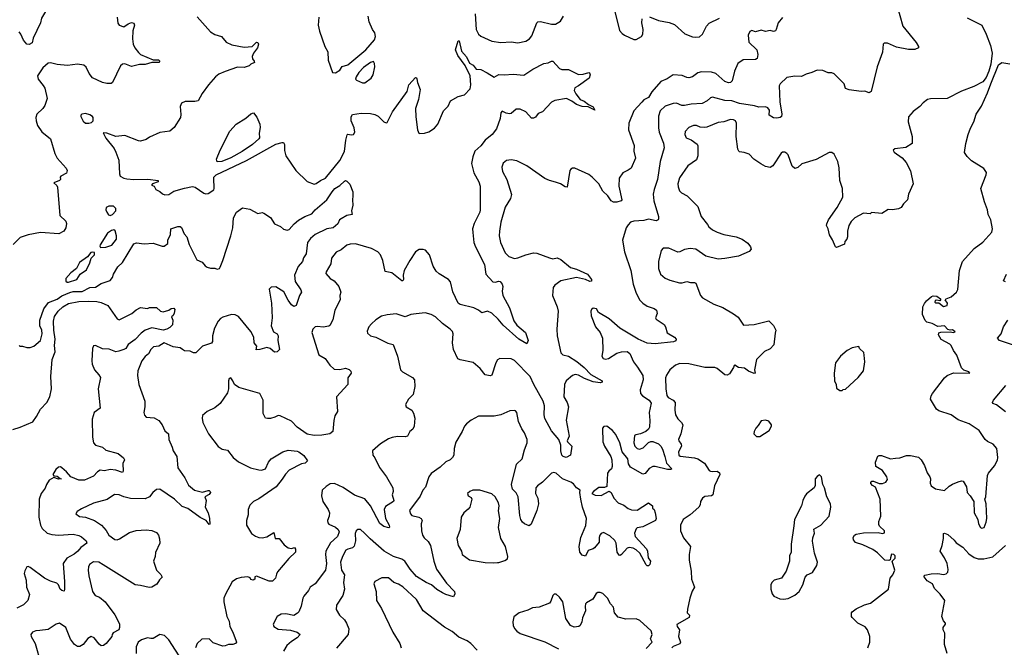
# Model space of a CAD drawing. Extents: x 2133489 to 2292442, y 756223 to 916462.
# Tile 359 of 463: x 2237341 to 2246086, y 844460 to 850033. Entities that reach past the tile are written whole.
import ezdxf

# ---------------------------------------------------------------- set-up
doc = ezdxf.new("R2010")
doc.units = 0

msp = doc.modelspace()

# ---------------------------------------------------------------- linework, layer by layer
at = {"layer": '0CON20XD'}
for points in [[(2237325, 850406.7), (2237359.4, 850315), (2237412, 850272), (2237476.2, 850236.2), (2237531.4, 850161.4), (2237565, 850140), (2237570.8, 850105), (2237534.1, 850045.9), (2237525.4, 850005.4), (2237461.2, 849868.8), (2237451.2, 849828.8), (2237425, 849813.3), (2237405, 849816.2), (2237375, 849852), (2237351.2, 849905), (2237335.3, 849925.3)], [(2242585.4, 850275.4), (2242668.3, 849938.3), (2242690.5, 849910.5), (2242712.5, 849895), (2242795, 849857.5), (2242815, 849857.5), (2242863.3, 849885), (2242874, 849905), (2242877.5, 849945), (2242866.1, 850006.1), (2242868.3, 850041.7)], [(2245131.1, 850165), (2245185.8, 849975), (2245301.4, 849831.4), (2245323.8, 849795), (2245323.3, 849785), (2245290.3, 849769.7), (2245235, 849769.2), (2245128.3, 849788.3), (2245047.5, 849825), (2245017.5, 849825), (2245010, 849815), (2245004.2, 849745), (2244955.8, 849615), (2244903.3, 849395), (2244885, 849383.8), (2244847.5, 849397.5), (2244814.6, 849395.4), (2244708, 849412), (2244673.8, 849423.8), (2244662.7, 849465), (2244575, 849552.5), (2244555, 849560.8), (2244521.7, 849561.7), (2244473, 849583), (2244425, 849586), (2244375.7, 849564.3), (2244325, 849550.8), (2244285, 849528.1), (2244225, 849530.8), (2244155, 849520), (2244095, 849463.3), (2244087.5, 849445), (2244092.5, 849305), (2244110, 849195), (2244106, 849175), (2244096.2, 849165), (2244065, 849158.1), (2244035, 849161.4), (2243996.7, 849185), (2243998.9, 849228.9), (2243985, 849250), (2243965, 849260.6), (2243905, 849255.7), (2243868.3, 849268.3), (2243735, 849289.8), (2243665, 849311.6), (2243605, 849316.8), (2243495, 849346.7), (2243475, 849340.8), (2243447.4, 849312.6), (2243400.9, 849289.1), (2243305, 849283.1), (2243245, 849270.6), (2243221.7, 849271.7), (2243175, 849292), (2243145, 849290), (2243073.6, 849266.4), (2243027.8, 849225), (2243013.6, 849176.4), (2243014.5, 849074.5), (2243020, 849035), (2243058, 848938), (2243064.3, 848894.3), (2243030, 848775), (2243006.8, 848615), (2242975.7, 848525), (2242968, 848485), (2242972.2, 848425), (2243015.8, 848285), (2243015.8, 848265), (2243010, 848255), (2242995, 848248), (2242925, 848261.9), (2242885, 848251.1), (2242794.2, 848245.8), (2242765.3, 848234.7), (2242745, 848213.1), (2242727.3, 848185), (2242695.6, 848075), (2242713.4, 847973.4), (2242768.6, 847805), (2242790, 847685), (2242812.9, 847615), (2242846.8, 847546.8), (2242875, 847516), (2242915, 847490.8), (2242975, 847470), (2242996.2, 847455), (2243003.3, 847425), (2242987.5, 847385), (2242993.3, 847375), (2243065, 847326.2), (2243077.5, 847305), (2243092.1, 847252.1), (2243155, 847213.8), (2243170, 847195), (2243167, 847183), (2243147, 847173), (2242985, 847155.5), (2242915, 847160), (2242835, 847195.7), (2242670, 847295), (2242575, 847377.5), (2242482, 847432), (2242465, 847466), (2242435, 847471.2), (2242419.3, 847460.7), (2242414, 847445), (2242417.5, 847405), (2242456.2, 847305), (2242496.7, 847255), (2242517.5, 847205), (2242518.6, 847095), (2242512, 847045), (2242524.4, 847024.4), (2242545, 847017.5), (2242571.2, 847025), (2242645, 847071.8), (2242685, 847084.5), (2242735, 847086.7), (2242759.5, 847069.5), (2242792.7, 846995), (2242829.2, 846949.2), (2242874.4, 846875), (2242878.5, 846835), (2242852.2, 846745), (2242855.6, 846715), (2242873.5, 846693.5), (2242931.9, 846655), (2242948.3, 846628.3), (2242932.2, 846545), (2242937.1, 846475), (2242933.9, 846416.1), (2242924.3, 846395.7), (2242902.1, 846377.9), (2242854.6, 846355.4), (2242812.2, 846347.8), (2242800.4, 846339.6), (2242793.9, 846275), (2242803.8, 846245), (2242825, 846225.5), (2242845, 846219.5), (2242878.1, 846231.9), (2242925, 846278), (2242945, 846288), (2242965, 846287.5), (2243015, 846266.9), (2243035.4, 846245.4), (2243049.1, 846219.1), (2243071.9, 846155), (2243084.2, 846095), (2243132.5, 846045), (2243125, 846040), (2243095, 846038.8), (2242985, 846065.7), (2242965, 846065.6), (2242932.2, 846047.8), (2242895, 846003.3), (2242875, 845998.8), (2242765, 846060), (2242748.3, 846088.3), (2242743.3, 846135), (2242690.5, 846195), (2242669.5, 846275), (2242635, 846349.2), (2242605.5, 846385), (2242555, 846422.5), (2242528.1, 846421.9), (2242515.7, 846405), (2242519.2, 846285), (2242533.8, 846245), (2242592, 846155), (2242600, 846125), (2242603.3, 846065), (2242596.7, 846045), (2242573.3, 846025), (2242562, 846005), (2242555, 845886.7), (2242535, 845880), (2242485, 845880), (2242437.5, 845845), (2242422.5, 845825), (2242451.7, 845811.7), (2242505, 845809.2), (2242575, 845846.2), (2242593.4, 845833.4), (2242618.6, 845785), (2242655, 845744), (2242705, 845722.5), (2242743.8, 845693.8), (2242775, 845680.8), (2242825, 845678.8), (2242925, 845742.5), (2242960, 845715), (2242960, 845695), (2242975, 845682.5), (2242986.2, 845655), (2242994, 845605), (2242988.8, 845585), (2242875, 845530.8), (2242825, 845522), (2242815, 845513.3), (2242801.9, 845475), (2242808, 845445), (2242907.1, 845335), (2242917.1, 845315), (2242920.5, 845280.5), (2242923.6, 845253.6), (2242942.5, 845225), (2242936.7, 845195), (2242925, 845183.3), (2242915, 845183.3), (2242905, 845192.5), (2242847.4, 845297.4), (2242816.1, 845326.1), (2242789.8, 845339.8), (2242755, 845345.6), (2242735, 845340), (2242685, 845283.8), (2242675, 845276.2), (2242665, 845278.8), (2242647.1, 845305), (2242638, 845385), (2242627.3, 845407.3), (2242581.4, 845451.4), (2242525, 845478.6), (2242505, 845472), (2242493, 845457), (2242486, 845435), (2242488, 845395), (2242445, 845343.8), (2242435, 845334), (2242389.1, 845320.9), (2242365, 845270), (2242335, 845278.6), (2242315.6, 845305.6), (2242308.9, 845355), (2242325.7, 845435), (2242369.4, 845540.6), (2242374.5, 845605), (2242340.6, 845705), (2242324.6, 845775), (2242316.2, 845833.8), (2242320, 845855), (2242286.2, 845875), (2242260.5, 845910.5), (2242237, 845927), (2242160.8, 845955), (2242105, 846007.9), (2242085, 846012.9), (2242065, 846007.9), (2241985, 845926.5), (2241939.2, 845895), (2241925.6, 845875), (2241921.4, 845825), (2241942.9, 845785), (2241950, 845735), (2241933.3, 845675), (2241883.8, 845555), (2241865, 845540), (2241825, 845555.8), (2241805, 845570.8), (2241791.4, 845595), (2241781.8, 845631.8), (2241767.9, 845795), (2241750.7, 845830.7), (2241718.9, 845865), (2241710, 845905), (2241754.4, 846085), (2241804.3, 846135), (2241824.5, 846215), (2241847.8, 846275), (2241846.7, 846305), (2241822.9, 846365), (2241801.3, 846401.3), (2241770, 846465), (2241755.9, 846545.9), (2241745, 846560), (2241733.6, 846563.6), (2241695, 846560), (2241614.4, 846525.6), (2241555, 846511.4), (2241415, 846512), (2241351.9, 846478.1), (2241308.8, 846445), (2241292, 846425), (2241270, 846375), (2241215, 846282.5), (2241199.4, 846225), (2241195.7, 846165), (2241186, 846145), (2241165, 846126), (2241125, 846107.1), (2241075, 846060.8), (2240995, 846003.8), (2240974.3, 845975), (2240945, 845882.5), (2240922, 845855), (2240898.3, 845801.7), (2240802, 845675), (2240811.2, 845645), (2240825, 845630), (2240885, 845616.7), (2240907.5, 845605), (2240916, 845585), (2240906.4, 845556.4), (2240909.2, 845495), (2240919.2, 845455), (2240931.7, 845431.7), (2240968.3, 845398.3), (2240988.2, 845365), (2241020, 845225), (2241042.2, 845155), (2241130.6, 845030.6), (2241201.2, 844955), (2241206.2, 844935), (2241195, 844908.8), (2241125, 844927.5), (2241095, 844942.9), (2241045, 844971.9), (2240998.6, 845015), (2240951.4, 845035), (2240865, 845088.5), (2240807.5, 845155), (2240761.9, 845225), (2240733.3, 845243.3), (2240660, 845265), (2240579.2, 845315), (2240453.8, 845423.8), (2240404.2, 845475), (2240366.8, 845506.8), (2240345, 845507.1), (2240330, 845495), (2240318.9, 845471.1), (2240322, 845405), (2240312, 845358), (2240296, 845344), (2240255, 845332.7), (2240238.5, 845321.5), (2240206.8, 845265), (2240188.9, 845215), (2240199.6, 845145), (2240225.4, 845105), (2240216.2, 845035), (2240224.4, 844975), (2240209.8, 844920.2), (2240155.8, 844835), (2240152.9, 844795), (2240182, 844745), (2240224.5, 844704.5), (2240242.5, 844675), (2240262.9, 844625), (2240257.5, 844575), (2240155, 844452.5)], [(2238207.1, 850055), (2238212.4, 850002.4), (2238225, 849984), (2238265, 849968.8), (2238305, 849998), (2238335, 850010), (2238355, 850003.3), (2238361.4, 849985), (2238344.4, 849935), (2238344, 849865), (2238348, 849815), (2238364.2, 849785), (2238395, 849741.2), (2238413.8, 849725), (2238525, 849676.7), (2238575, 849677.8), (2238584.4, 849665), (2238577.9, 849652.1), (2238515, 849653.1), (2238455, 849636.2), (2238405, 849636.7), (2238335, 849618), (2238275, 849640.8), (2238255, 849640), (2238237.1, 849622.9), (2238163.9, 849476.1), (2238153.3, 849466.7), (2238115, 849465.7), (2238076.7, 849475), (2237987, 849517), (2237957.1, 849555), (2237931.7, 849611.7), (2237910, 849630), (2237855, 849638.5), (2237765, 849626.7), (2237675, 849636.5), (2237615, 849650.8), (2237595, 849648), (2237546.2, 849605), (2237498, 849535), (2237504.4, 849504.4), (2237550.3, 849450.3), (2237564, 849425), (2237584.3, 849335), (2237565, 849271.2), (2237545, 849244), (2237492.5, 849195), (2237484.4, 849165.6), (2237487.8, 849135), (2237500, 849095), (2237536.3, 849036.3), (2237615.7, 848975), (2237652.5, 848845), (2237672.5, 848805), (2237753.8, 848715), (2237763.3, 848695), (2237755, 848670), (2237706.7, 848645), (2237700, 848635), (2237703.3, 848615), (2237695, 848606.7), (2237643.3, 848585), (2237670.5, 848560.5), (2237675.8, 848545.8), (2237695.8, 848295.8), (2237751.2, 848245), (2237756.7, 848225), (2237751.2, 848185), (2237732.5, 848155), (2237689.3, 848130.7), (2237525, 848144), (2237415.9, 848124.1), (2237345, 848098.8), (2237282.6, 848037.4)], [(2238917.9, 850057.9), (2239035.7, 849925.7), (2239075, 849902), (2239133.6, 849883.6), (2239173.3, 849835), (2239225, 849809.2), (2239335, 849788.8), (2239405, 849796.2), (2239445, 849832.9), (2239455, 849832), (2239460.5, 849815), (2239453.6, 849785), (2239417.3, 849735), (2239405.6, 849705.6), (2239407, 849687), (2239423.3, 849665), (2239425, 849652.5), (2239395, 849640), (2239380, 849625), (2239335, 849610), (2239275, 849611.8), (2239165, 849574.7), (2239110.7, 849549.3), (2239078.5, 849525), (2239017.3, 849455), (2238961.2, 849378.8), (2238925, 849313.8), (2238895, 849306.2), (2238851.7, 849308.3), (2238811.7, 849308.3), (2238777, 849293), (2238766.4, 849263.6), (2238772.7, 849192.7), (2238769.4, 849165), (2238713.7, 849076.3), (2238675, 849044.4), (2238585, 849032.9), (2238495, 848991.4), (2238465, 848970.6), (2238415, 848955.8), (2238395, 848957.1), (2238275, 849004.3), (2238195, 848996), (2238115, 849026.2), (2238082.5, 849027.5), (2238105, 848980), (2238178.8, 848888.8), (2238195.8, 848855.8), (2238220, 848785), (2238225.8, 848665), (2238233.1, 848643.1), (2238265, 848625.3), (2238290.9, 848620.9), (2238355.8, 848614.2), (2238478.6, 848618.6), (2238570, 848605), (2238570, 848595), (2238520, 848575), (2238510, 848565), (2238536.4, 848556.4), (2238550, 848525), (2238585, 848509.2), (2238608.3, 848488.3), (2238629.6, 848479.6), (2238665, 848480.7), (2238710.6, 848509.4), (2238805, 848538.8), (2238875, 848551.4), (2238900, 848545), (2238975, 848492), (2238995, 848486.2), (2239015, 848488.8), (2239065, 848522.5), (2239069.2, 848535), (2239063.8, 848625), (2239066, 848635), (2239087.1, 848655), (2239355, 848781.7), (2239615, 848927.1), (2239673.3, 848943.3), (2239685, 848942.5), (2239693.3, 848925), (2239693, 848873), (2239705.7, 848825.7), (2239793.6, 848693.6), (2239895, 848597.5), (2239955.9, 848574.1), (2239975, 848578), (2240013.5, 848606.5), (2240055.8, 848625), (2240185, 848783.8), (2240225, 848863.3), (2240237.7, 848962.3), (2240250.3, 849009.7), (2240255, 849016.7), (2240285, 849010), (2240305, 849013.3), (2240316.1, 849033.9), (2240311.7, 849071.7), (2240284.1, 849134.1), (2240285, 849170), (2240297.7, 849192.3), (2240375, 849202), (2240455, 849201.2), (2240495, 849191.2), (2240525, 849176), (2240575, 849126.7), (2240595, 849116.7), (2240605, 849120), (2240651.2, 849215), (2240783.3, 849395), (2240797.5, 849455), (2240855, 849520), (2240865, 849517.5), (2240869.2, 849509.2), (2240874, 849475), (2240896.2, 849415), (2240882, 849325), (2240857.1, 849245), (2240858.6, 849171.4)], [(2239997.5, 850055), (2239992.5, 849985), (2240003, 849933), (2240050.8, 849795), (2240078.8, 849748.8), (2240081.2, 849675), (2240120, 849565), (2240145, 849561.9), (2240183.3, 849585), (2240205, 849616.9), (2240255, 849632.1), (2240414.7, 849765), (2240491.9, 849855), (2240501.4, 849885), (2240495.6, 849915.6), (2240475.5, 849945.5), (2240445, 850013.3), (2240435.7, 850065)], [(2241387.1, 850085), (2241395.5, 849945.5), (2241414.5, 849904.5), (2241435, 849886), (2241535, 849844), (2241615, 849830), (2241705, 849836), (2241765, 849829.2), (2241835, 849842.5), (2241868.8, 849865), (2241889.7, 849890.3), (2241933.8, 850005), (2241942.5, 850015), (2241965, 850017.5), (2242064.2, 849994.2), (2242100, 849995), (2242145, 850020), (2242170, 850065)], [(2242935, 850060), (2243015, 850027.1), (2243107.9, 850007.9), (2243155, 849990), (2243249.1, 849909.1), (2243315, 849881.1), (2243345, 849876.9), (2243377.9, 849882.1), (2243404.2, 849905), (2243441.4, 849975), (2243465, 850002.5), (2243555, 850045.6)], [(2245755, 850048.8), (2245885, 849986.2), (2245926, 849905), (2245963.3, 849805), (2245978.8, 849735), (2245965, 849640), (2245947.1, 849575), (2245925, 849518.8), (2245895, 849482.5), (2245815, 849440), (2245705, 849398.8), (2245576.8, 849333.2), (2245430.5, 849330.5), (2245405, 849323.8), (2245365.9, 849294.1), (2245335, 849262.5), (2245275, 849217.5), (2245235, 849170), (2245232.5, 849125), (2245265.9, 848995.9), (2245266.7, 848935), (2245211.7, 848898.3), (2245113.9, 848886.1), (2245097.5, 848875), (2245107, 848857), (2245177.3, 848807.3), (2245215, 848766.7), (2245252.3, 848692.3), (2245275.8, 848575), (2245236, 848485), (2245225.8, 848434.2), (2245191.2, 848398.8), (2245170, 848365), (2245145, 848354), (2245093.9, 848343.9), (2245055, 848346.7), (2244997.7, 848312.3), (2244905, 848320), (2244895, 848310), (2244835, 848316.2), (2244757.5, 848275), (2244725, 848242.5), (2244703.6, 848206.4), (2244693.3, 848155), (2244693.3, 848105), (2244686.7, 848085), (2244670, 848065), (2244665, 848040), (2244595, 848010), (2244585, 848017.5), (2244559.5, 848079.5), (2244532.3, 848122.3), (2244522.5, 848175), (2244507.5, 848205), (2244508.3, 848221.7), (2244523.9, 848256.1), (2244600, 848365), (2244653, 848457), (2244648.8, 848535), (2244624.2, 848604.2), (2244618.8, 848718.8), (2244608, 848775), (2244575, 848840), (2244555, 848853.3), (2244530, 848855), (2244415, 848791.2), (2244287.3, 848752.7), (2244250.5, 848719.5), (2244225, 848713.3), (2244202.3, 848732.3), (2244165, 848832.5), (2244155, 848846.7), (2244135, 848857.5), (2244115, 848857.5), (2244105, 848847.5), (2244031.2, 848735), (2244005, 848720), (2243965, 848729.2), (2243922.6, 848752.6), (2243861.2, 848795), (2243819.1, 848839.1), (2243775, 848854.3), (2243735, 848860), (2243726.4, 848866.4), (2243720, 848885), (2243704.2, 848995), (2243708.6, 849115), (2243697.5, 849135), (2243680, 849145), (2243655, 849146.4), (2243595, 849126.9), (2243545, 849121.4), (2243445, 849078.6), (2243425, 849075.7), (2243385, 849080), (2243352.5, 849095), (2243325, 849094.5), (2243285, 849076.7), (2243250.8, 849039.2), (2243247.5, 849015), (2243259.2, 848985), (2243305, 848966.9), (2243359.1, 848929.1), (2243364.2, 848914.2), (2243362.5, 848825), (2243350.6, 848789.4), (2243274.6, 848735.4), (2243201.2, 848628.8), (2243187.1, 848575), (2243188.3, 848548.3), (2243201.2, 848515), (2243220, 848495), (2243267.9, 848467.9), (2243365, 848376), (2243393.8, 848285), (2243448.6, 848215)], [(2244116.1, 850053.9), (2244076.7, 850005), (2244060, 849945)], [(2244060, 849945), (2244052.5, 849935), (2244035, 849928.8), (2244005, 849936.7), (2243965, 849930), (2243925, 849940), (2243875, 849926.7), (2243843.6, 849936.4), (2243825, 849930), (2243810, 849895), (2243816.2, 849835), (2243888.6, 849765), (2243896.8, 849723.2), (2243892, 849688), (2243875, 849679.2), (2243765, 849676.9), (2243718.6, 849645), (2243689.4, 849575), (2243668.1, 849491.9), (2243655, 849476.2), (2243635, 849474.2), (2243605, 849484), (2243525, 849554.5), (2243485, 849567.7), (2243395, 849570.5), (2243365, 849560.6), (2243315, 849526), (2243285, 849518), (2243265, 849520), (2243225, 849537.5), (2243145, 849544.5), (2243091.5, 849508.5), (2243034, 849485), (2242956.2, 849393.8), (2242925, 849341.9), (2242885, 849323.1), (2242865, 849302), (2242794, 849225), (2242750, 849115), (2242747.1, 849055), (2242798.6, 848915), (2242794.4, 848865), (2242808.8, 848805), (2242772, 848715), (2242745, 848695.8), (2242696.2, 848675), (2242665.8, 848625), (2242663.1, 848555), (2242688, 848435), (2242683.9, 848426.1), (2242645, 848412), (2242615, 848414.2), (2242595, 848423.8), (2242565, 848468.8), (2242521.2, 848511.2), (2242483.8, 848575), (2242424.4, 848634.4), (2242395, 848658), (2242270, 848715), (2242250, 848715), (2242235, 848707.5), (2242226.7, 848695), (2242202.5, 848547.5), (2242185, 848550), (2242142.5, 848575), (2242100.7, 848589.3), (2242045, 848604.2), (2242004.5, 848624.5), (2241845, 848735.8), (2241755, 848781.4), (2241705, 848788.1), (2241665, 848782.5), (2241635, 848760), (2241622.5, 848725), (2241627.5, 848685), (2241668.6, 848615), (2241707.7, 848482.3), (2241701.2, 848445), (2241651.7, 848368.3), (2241614.4, 848235), (2241602.5, 848155), (2241600, 848115), (2241611.4, 848055), (2241652.9, 847962.9), (2241685, 847930.6), (2241735, 847913.1), (2241765, 847917.5), (2241835, 847945.6), (2241905, 847962.9), (2241935, 847959.4), (2242045, 847919.4), (2242075, 847910), (2242115, 847918), (2242147.5, 847905), (2242233.9, 847833.9), (2242285, 847818.8), (2242383.2, 847773.2), (2242420, 847725), (2242418.8, 847711.2), (2242405, 847709.4), (2242367.2, 847727.2), (2242285, 847743.1), (2242146.2, 847713.8), (2242093.6, 847676.4), (2242077.5, 847655), (2242072.9, 847585), (2242114.3, 847485), (2242124.4, 847445), (2242112.5, 847285), (2242114.4, 847225), (2242145.8, 847075), (2242165, 847058.6), (2242215, 847045.6), (2242289.5, 846999.5), (2242355, 846944.6), (2242413.1, 846883.1), (2242513.3, 846825), (2242515, 846814), (2242495, 846809.4), (2242435, 846818.2), (2242357.7, 846847.7), (2242305, 846876.9), (2242275, 846883.6), (2242250, 846875), (2242194.2, 846825), (2242180, 846795), (2242174.4, 846685), (2242203, 846633), (2242215.7, 846595), (2242193, 846477), (2242220.9, 846335), (2242204.4, 846294.4), (2242206.9, 846285), (2242244.4, 846245), (2242233.8, 846165), (2242195, 846146), (2242167.5, 846155), (2242156.2, 846165), (2242146, 846205), (2242148.1, 846255), (2242129.5, 846305), (2242063.7, 846383.7), (2242005, 846492.5), (2241998.6, 846525), (2242003.3, 846603.3), (2241991.5, 846645), (2241907.2, 846795), (2241875, 846865.6), (2241735, 847007.5), (2241705, 847020.8), (2241605, 847026.2), (2241585.8, 847014.2), (2241568.6, 846985), (2241534.3, 846875.7), (2241518.8, 846871.2), (2241475, 846879.2), (2241429.2, 846935), (2241368.7, 846988.7), (2241253.2, 847013.2), (2241232.6, 847022.6), (2241194.3, 847105), (2241184.3, 847165), (2241190, 847245), (2241183.8, 847265), (2241165, 847286), (2241096.6, 847336.6), (2241033.8, 847395), (2240995, 847415.8), (2240941.2, 847428.8), (2240862.7, 847422.7), (2240815, 847415.7), (2240765, 847395.8), (2240685, 847420), (2240605, 847413.8), (2240555, 847401.2), (2240502.7, 847367.3), (2240465, 847333.3), (2240441.2, 847305), (2240427, 847267), (2240429.3, 847249.3), (2240455, 847226.7), (2240503.9, 847213.9), (2240610.5, 847160.5), (2240657.7, 847147.7), (2240695.7, 847045.7), (2240723, 846923), (2240740, 846905), (2240830, 846855), (2240845.8, 846835), (2240851.2, 846775), (2240836.2, 846705), (2240795, 846663.3), (2240766.2, 846615), (2240772, 846595), (2240823.3, 846565), (2240838.8, 846538.8), (2240849.2, 846495), (2240845.5, 846424.5), (2240831.4, 846398.6), (2240806.7, 846375), (2240785, 846336.2), (2240765, 846330), (2240695, 846332.5), (2240648.1, 846321.9), (2240615, 846312), (2240543.9, 846266.1), (2240473.3, 846205), (2240476.2, 846165), (2240495, 846142.5), (2240537.3, 846057.3), (2240598.8, 845975), (2240656, 845875), (2240658, 845845), (2240650, 845815), (2240663.8, 845765), (2240661.2, 845755), (2240588.8, 845711.2), (2240577.3, 845685), (2240589.5, 845605), (2240620.8, 845545), (2240624.1, 845525.9), (2240619.7, 845520.3), (2240575, 845532), (2240540.8, 845560.8), (2240456.1, 845716.1), (2240405, 845777.5), (2240315, 845812.1), (2240215, 845878.6), (2240135.5, 845915.5), (2240099.1, 845910.9), (2240061.3, 845888.7), (2240028, 845855), (2240020, 845805), (2240033.8, 845755), (2240081.2, 845685), (2240091.2, 845655), (2240090, 845625), (2240074, 845585), (2240076.1, 845566.1), (2240085, 845553.8), (2240146.8, 845526.8), (2240168, 845505), (2240177.1, 845485), (2240162, 845445), (2240101.9, 845388.1), (2240059.5, 845315), (2240055.5, 845285), (2240065.5, 845205), (2240057.8, 845145), (2239965, 845024), (2239921.2, 844995), (2239905.6, 844964.4), (2239864.5, 844915.5), (2239854.4, 844895), (2239841.9, 844825), (2239820, 844775), (2239808.3, 844761.7), (2239775, 844743.8), (2239705, 844757.5), (2239662.5, 844755), (2239626.7, 844735), (2239592.5, 844665), (2239597.5, 844645), (2239635, 844620), (2239745, 844612), (2239804.1, 844594.1), (2239832.5, 844575), (2239805, 844544.2), (2239755, 844512.5), (2239713.1, 844476.9), (2239684.2, 844425)], [(2240858.6, 849171.4), (2240873.1, 849055), (2240885, 849026.2), (2240895, 849021.4), (2240935, 849024.5), (2240975, 849037.5), (2241025, 849069.6), (2241054.6, 849105), (2241105.9, 849224.1), (2241145.3, 849264.7), (2241167, 849313), (2241235, 849352.9), (2241292.7, 849367.3), (2241341.2, 849418.8), (2241348.6, 849455), (2241342.1, 849535), (2241296.8, 849626.8), (2241233.3, 849715), (2241212, 849765), (2241235, 849845.8), (2241245, 849846.2), (2241263.9, 849755), (2241308.5, 849705), (2241335, 849646.1), (2241368.3, 849628.3), (2241395, 849594.5), (2241435, 849590), (2241491.7, 849561.7), (2241555, 849524.3), (2241595, 849545.7), (2241645, 849542.5), (2241725, 849550), (2241819.3, 849540.7), (2241897.5, 849595), (2241995, 849643.8), (2242035, 849651.2), (2242065, 849666.2), (2242076.7, 849665), (2242135, 849600), (2242155, 849592.5), (2242215, 849591.2), (2242305, 849545.8), (2242345, 849548.9), (2242395, 849565.6), (2242402.5, 849562.5), (2242408.9, 849545), (2242400, 849515), (2242303.3, 849445), (2242271.4, 849428.6), (2242265.8, 849405), (2242280, 849375), (2242320, 849325), (2242355, 849311.2), (2242391.2, 849281.2), (2242435, 849258.8), (2242448.8, 849231.2), (2242389.2, 849259.2), (2242335, 849263.1), (2242285, 849281.2), (2242245, 849310.8), (2242197, 849333), (2242093, 849317), (2242065, 849300), (2241985.4, 849214.6), (2241945, 849200.8), (2241920.9, 849169.1), (2241905, 849159.2), (2241885, 849160), (2241836.4, 849216.4), (2241785, 849238.1), (2241751.3, 849238.7), (2241705, 849200), (2241691.7, 849198.3), (2241662.7, 849202.7), (2241625, 849222.5), (2241613.3, 849205), (2241607.5, 849155), (2241576.6, 849063.4), (2241536.9, 849013.1), (2241475, 848964.2), (2241435, 848911.9), (2241383.3, 848865), (2241364.5, 848815), (2241353.9, 848755), (2241373.3, 848675), (2241418.5, 848595), (2241429.6, 848555), (2241429.5, 848345), (2241426.7, 848325), (2241376.7, 848225), (2241363.5, 848175), (2241364.6, 848144.6), (2241375.6, 848055), (2241389.5, 848015), (2241469.8, 847859.8), (2241481.9, 847775), (2241544.3, 847704.3), (2241565, 847702.9), (2241595, 847711.4), (2241607.1, 847707.1), (2241625.8, 847685), (2241631.4, 847665), (2241626.4, 847623.6), (2241632.9, 847585), (2241691.8, 847475), (2241728.9, 847358.9), (2241755, 847322), (2241834.3, 847254.3), (2241857.1, 847185), (2241843.6, 847156.4), (2241775, 847195.4), (2241635, 847322.2), (2241591.4, 847375), (2241535, 847428), (2241495, 847444), (2241445, 847428.8), (2241415, 847453.8), (2241375, 847473.8), (2241254.3, 847504.3), (2241233.8, 847515), (2241187.9, 847617.9), (2241166.6, 847706.6), (2241150, 847725), (2241065, 847776.4), (2241040.6, 847800.6), (2241014.5, 847845), (2240980, 847945), (2240945, 847985.7), (2240925, 847993.1), (2240887.9, 847992.1), (2240857.6, 847972.4), (2240805.6, 847894.4), (2240756, 847805), (2240745.8, 847765), (2240748.1, 847725), (2240744.2, 847715.8), (2240735.6, 847714.4), (2240645, 847785.8), (2240587.7, 847797.7), (2240565.8, 847895), (2240544.5, 847944.5), (2240522.4, 847972.4), (2240465, 848000.6), (2240322, 848042), (2240275, 848040.9), (2240245, 848032.2), (2240195, 847990), (2240151.7, 847968.3), (2240108.9, 847915), (2240103.3, 847865), (2240063.3, 847795), (2240060.7, 847780.7), (2240099.2, 847735), (2240133.6, 847713.6), (2240174.4, 847664.4), (2240192, 847615), (2240184.4, 847585.6), (2240185.7, 847545), (2240140, 847455), (2240122.9, 847367.1), (2240095, 847319.2), (2240085, 847311.4), (2240035, 847303.1), (2239985, 847310), (2239965, 847305.8), (2239944, 847285), (2239934.2, 847255), (2239998.7, 847058.7), (2240054, 847025), (2240094.4, 846965), (2240135, 846928.6), (2240185, 846925.8), (2240235, 846939.2), (2240267.3, 846927.3), (2240281.4, 846911.4), (2240285.7, 846895), (2240255, 846853.3), (2240255.7, 846794.3), (2240153.8, 846685), (2240163.1, 846555), (2240141.1, 846515), (2240130, 846475), (2240122.5, 846375), (2240095, 846356.7), (2240025.3, 846344.7), (2239955, 846340), (2239895, 846351.4), (2239805, 846413.8), (2239755, 846467.5), (2239655, 846515.7), (2239635, 846519.2), (2239607.7, 846502.3), (2239568.3, 846491.7), (2239540.5, 846490.5), (2239525, 846496.2), (2239502.9, 846535), (2239502.7, 846655), (2239475, 846714.2), (2239287.3, 846767.3), (2239250, 846795), (2239235, 846827.5), (2239215, 846852.5), (2239201.7, 846848.3), (2239193.8, 846825), (2239196.2, 846755), (2239185, 846718.8), (2239120, 846625), (2239073.2, 846586.8), (2239005.9, 846554.1), (2238965, 846517.5), (2238960.8, 846495), (2238967.5, 846455), (2239017.5, 846355), (2239103, 846243), (2239138.3, 846218.3), (2239185, 846211.2), (2239235.8, 846145.8), (2239285, 846106), (2239390, 846055), (2239465, 846035.8), (2239487.3, 846032.7), (2239525, 846046), (2239550, 846105), (2239575, 846134), (2239677.5, 846195), (2239725, 846210), (2239805, 846202.5), (2239820, 846195), (2239863, 846163), (2239897.5, 846115), (2239875, 846096.7), (2239845, 846090), (2239735, 846034), (2239701.7, 845998.3), (2239672.5, 845952.5), (2239618.6, 845885), (2239465, 845777.5), (2239416, 845755), (2239385, 845721.2), (2239368.9, 845685), (2239368.8, 845635), (2239354.5, 845585), (2239354.4, 845545), (2239400.2, 845470.2), (2239435, 845446.9), (2239465, 845435.7), (2239495, 845432), (2239535, 845441.2), (2239598.3, 845478.3), (2239610, 845425), (2239646.2, 845426.2), (2239690.7, 845370.7), (2239725, 845343.3), (2239755, 845337.5), (2239780, 845345), (2239791.7, 845331.7), (2239790, 845305), (2239730.7, 845249.3), (2239630.9, 845129.1), (2239620.3, 845109.7), (2239614, 845075), (2239585, 845048), (2239555, 845046), (2239445, 845092.5), (2239430, 845085), (2239430, 845065), (2239415, 845057.5), (2239395, 845063.3), (2239386.4, 845076.4), (2239366.1, 845086.1), (2239308.6, 845078.6), (2239265, 845068.5), (2239227.2, 845042.8), (2239167.6, 844932.4), (2239153.8, 844895), (2239154, 844865), (2239180.8, 844735), (2239200.7, 844690.7), (2239208.1, 844645), (2239234.5, 844594.5), (2239264, 844515), (2239265.7, 844504.3), (2239257.3, 844492.7), (2239235, 844484.2), (2239195, 844486.2), (2239165, 844473.1), (2239145, 844471.4), (2239058.8, 844498.8), (2239022.5, 844535), (2238957, 844533), (2238916.4, 844493.6), (2238901.1, 844455)], [(2240405, 849474), (2240463.8, 849515), (2240480.8, 849545), (2240494.3, 849615), (2240492, 849645), (2240481.7, 849661.7), (2240455, 849654.4), (2240395, 849610), (2240351.5, 849565), (2240330, 849525), (2240323.8, 849505), (2240332.5, 849495), (2240385, 849474.2), (2240405, 849474)], [(2244874.3, 844455), (2244890, 844505), (2244892.5, 844555), (2244870.6, 844615), (2244851.1, 844641.1), (2244783.8, 844675), (2244733.3, 844725), (2244727.5, 844735), (2244727.5, 844765), (2244733.6, 844776.4), (2244769.3, 844800.7), (2244845, 844837.5), (2244898.3, 844851.7), (2245056.2, 844975), (2245070.8, 845075), (2245095.5, 845104.5), (2245114.4, 845145), (2245090, 845225), (2245115, 845252.2), (2245115, 845271.1), (2245105, 845285.2), (2245085, 845288.2), (2245074.7, 845255.3), (2245071.9, 845238.1), (2245059.8, 845230.2), (2245025, 845233.6), (2244959.1, 845299.1), (2244919, 845329), (2244830.2, 845370.2), (2244765, 845390.6), (2244745.7, 845415), (2244742.2, 845435), (2244754.4, 845455), (2244768.8, 845465), (2244835, 845477.5), (2244965, 845480.9), (2245005, 845470.8), (2245022.5, 845477.5), (2245022.2, 845495), (2244976, 845535), (2244971.2, 845551.2), (2244972.5, 845577.5), (2244988, 845625), (2244982, 845775), (2244942.5, 845882.5), (2244915, 845897.5), (2244900, 845915), (2244900, 845925), (2244910, 845935), (2244925, 845936.7), (2244973.6, 845913.6), (2245005, 845914), (2245033.9, 845926.1), (2245049.3, 845950.7), (2245041.2, 845975), (2245005, 846031.2), (2244946.1, 846066.1), (2244942.5, 846105), (2244963.3, 846156.7), (2244975, 846164), (2244995, 846162.5), (2245075, 846133.1), (2245118.6, 846138.6), (2245157.6, 846142.4), (2245216.4, 846163.6), (2245253.6, 846163.6), (2245325, 846147.5), (2245346.1, 846126.1), (2245376.7, 846075), (2245400.5, 846010.5), (2245423.6, 845973.6), (2245430, 845955), (2245427, 845917), (2245437.5, 845895), (2245475, 845866.7), (2245555, 845852), (2245595, 845891.2), (2245625, 845910), (2245675, 845930), (2245705, 845937.5), (2245720, 845935), (2245748.8, 845885), (2245756.7, 845835), (2245783.3, 845805), (2245813.8, 845755), (2245818.8, 845655), (2245849.2, 845595), (2245855.8, 845555.8), (2245873.3, 845525), (2245885, 845516.7), (2245906.2, 845525), (2245925, 845572.5), (2245930, 845605), (2245924, 845735), (2245913.3, 845775), (2245921.2, 845795), (2245937.5, 845985), (2245946, 846005), (2245998.6, 846071.4), (2246025, 846121.2), (2246029.4, 846145), (2246020, 846225), (2245986.2, 846265), (2245935, 846287.5), (2245914.5, 846304.5), (2245863.1, 846385), (2245775, 846443.5), (2245675, 846480.8), (2245614.3, 846524.3), (2245505, 846558.8), (2245483.8, 846575), (2245429.2, 846665), (2245435.6, 846694.4), (2245449.2, 846715), (2245555, 846853.3), (2245577.7, 846872.3), (2245635, 846896.2), (2245780, 846895), (2245770, 846905), (2245725, 846922.5), (2245705, 846942.5), (2245664, 847055), (2245635.8, 847095.8), (2245615, 847140), (2245602.5, 847152.5), (2245525, 847193.3), (2245500, 847235), (2245505, 847252.5), (2245521.9, 847258.1), (2245605, 847262), (2245635, 847254.4), (2245648.3, 847261.7), (2245625, 847278.8), (2245605, 847276.2), (2245585, 847282), (2245555, 847316.2), (2245495, 847309.1), (2245445, 847335.5), (2245396.2, 847346.2), (2245381.7, 847361.7), (2245360, 847415), (2245362, 847485), (2245375.6, 847514.4), (2245395, 847536.7), (2245440, 847575), (2245455, 847580), (2245485, 847577.5), (2245520, 847555), (2245520, 847545), (2245511.7, 847538.3), (2245485, 847543.3), (2245470.7, 847539.3), (2245468.8, 847525), (2245475, 847520), (2245505, 847520), (2245545, 847486.1), (2245578.8, 847495), (2245582, 847515), (2245560, 847545), (2245570, 847555), (2245615, 847573.3), (2245660, 847615), (2245672.3, 847637.7), (2245686.9, 847805), (2245715, 847886.2), (2245817.3, 848002.7), (2245895, 848058.8), (2245974.1, 848145.9), (2245982, 848175), (2245965.4, 848255), (2245942.6, 848302.6), (2245935.9, 848345), (2245908.4, 848415), (2245878.1, 848535), (2245926, 848655), (2245926.4, 848676.4), (2245903, 848713), (2245795, 848780), (2245755, 848820), (2245731.2, 848855), (2245744.3, 848935), (2245765.7, 849015), (2245785, 849068.8), (2245815, 849126.2), (2245835.6, 849195), (2245883.5, 849265), (2245937.3, 849385), (2245964.7, 849465.3), (2246035, 849631.2), (2246065, 849653.3), (2246135, 849642.5)], [(2237955, 849113.3), (2237978.3, 849121.7), (2237992.5, 849135), (2237993.3, 849165), (2237986.2, 849175), (2237965, 849190), (2237925, 849201.2), (2237892.5, 849195), (2237883.3, 849185), (2237883.3, 849175), (2237905, 849132.5), (2237925, 849113.8), (2237955, 849113.3)], [(2239095, 848771.2), (2239088.8, 848795), (2239120.8, 848875), (2239206.9, 849045), (2239263.7, 849106.3), (2239349.7, 849160.3), (2239395, 849196.2), (2239417.5, 849205), (2239448.3, 849168.3), (2239474.3, 849105), (2239477.1, 849075), (2239466.2, 849025), (2239471.2, 848985), (2239465.8, 848975), (2239408.5, 848925), (2239316.7, 848863.3), (2239215, 848807.1), (2239135, 848772.9), (2239095, 848771.2)], [(2237335, 847140), (2237343, 847133), (2237367, 847133), (2237405, 847122), (2237435, 847122.5), (2237465, 847132.9), (2237524.3, 847185), (2237540.8, 847245), (2237536.2, 847275), (2237519.4, 847315), (2237519.1, 847365), (2237554.8, 847465.2), (2237596.7, 847523.3), (2237675, 847552.7), (2237715, 847581.5), (2237785, 847611.9), (2237815, 847618.9), (2237895, 847620.7), (2237965, 847655.3), (2238015, 847659.5), (2238065, 847690), (2238145, 847717.5), (2238165, 847743.8), (2238173.1, 847775), (2238211.2, 847838.8), (2238253, 847877), (2238355, 848041.9), (2238378.7, 848051.3), (2238445, 848043.6), (2238525, 848050), (2238605, 848022), (2238625, 848022), (2238656.7, 848045), (2238656, 848075), (2238679.2, 848125), (2238682.5, 848177.5), (2238745, 848197.5), (2238765, 848196.2), (2238776.8, 848186.8), (2238802.7, 848132.7), (2238826.4, 848105), (2238846.2, 848036.2), (2238915, 847901.4), (2238961.7, 847881.7), (2238987.4, 847847.4), (2239005, 847835.6), (2239035, 847826.7), (2239075, 847826), (2239095, 847818), (2239115, 847824), (2239122.5, 847835), (2239144.5, 847894.5), (2239216.9, 848113.1), (2239233.3, 848185), (2239240.8, 848275), (2239265, 848323.8), (2239318.3, 848361.7), (2239385, 848351.2), (2239455, 848313.3), (2239495, 848320), (2239510, 848315), (2239567, 848277), (2239605, 848220), (2239656.1, 848196.1), (2239685, 848173.8), (2239715.9, 848164.1), (2239735, 848171.2), (2239777.9, 848222.1), (2239817.8, 848252.2), (2239874.6, 848285.4), (2239935, 848310.6), (2239965.6, 848345), (2240069.5, 848435), (2240115, 848505.5), (2240141.1, 848535), (2240185, 848560.6), (2240225, 848599.4), (2240235, 848604.2), (2240245, 848600.8), (2240271.7, 848571.7), (2240298.1, 848505), (2240300.7, 848470.7)], [(2240300.7, 848470.7), (2240296, 848435), (2240300.8, 848385), (2240287.9, 848335), (2240294, 848305), (2240245, 848294.4), (2240195, 848266.2), (2240182, 848255), (2240165, 848219.2), (2240125.3, 848184.8), (2240068, 848175), (2239965, 848126.9), (2239925, 848091.5), (2239897.8, 848055), (2239884.5, 847955), (2239862.2, 847917.7), (2239851.9, 847885), (2239815, 847841.1), (2239781.3, 847765), (2239788.6, 847708.6), (2239838, 847635), (2239843.8, 847615), (2239824.5, 847585.5), (2239795.6, 847494.4), (2239775, 847486.7), (2239755, 847501.2), (2239725, 847544), (2239687.4, 847617.4), (2239615, 847662.5), (2239575, 847657.5), (2239555, 847640), (2239575.7, 847515.7), (2239584.2, 847385), (2239574.2, 847315), (2239595, 847262.5), (2239628.8, 847245), (2239635.8, 847225.8), (2239634, 847185), (2239648.8, 847105), (2239626.4, 847083.6), (2239605, 847081.1), (2239565, 847112.2), (2239535, 847123.1), (2239474, 847104), (2239440.7, 847100.7), (2239445.6, 847135), (2239424.4, 847165), (2239421.1, 847215), (2239394.4, 847265), (2239285, 847396.5), (2239255, 847411.8), (2239223.3, 847416.7), (2239145, 847393.1), (2239125, 847380.9), (2239102.1, 847355), (2239071.2, 847295), (2239053.1, 847225), (2239053, 847177), (2239045, 847160), (2238965.6, 847134.4), (2238905, 847076), (2238885, 847076), (2238855, 847088.6), (2238805, 847091.9), (2238786, 847106), (2238765, 847120.4), (2238705, 847129.1), (2238625, 847162.7), (2238575.5, 847134.5), (2238530.6, 847129.4), (2238505.7, 847105), (2238485, 847067.5), (2238455, 847042.5), (2238425, 847003.8), (2238389.2, 846915), (2238387.1, 846875), (2238398, 846795), (2238452, 846645), (2238452.5, 846595), (2238444, 846545), (2238450.5, 846520.5), (2238465, 846503.8), (2238535, 846496.7), (2238577.5, 846475), (2238606, 846435), (2238631.2, 846381.2), (2238661.2, 846355), (2238664, 846305), (2238695, 846237.5), (2238702.5, 846205), (2238736.9, 846155), (2238745.6, 846055), (2238808.5, 845965), (2238840.8, 845900.8), (2238894, 845855), (2238965, 845837.5), (2239015, 845852.5), (2239025, 845852.2), (2239033.7, 845843.7), (2239035.3, 845834.7), (2239025, 845816.7), (2238983.8, 845795), (2238995.6, 845765), (2238986.7, 845705), (2239013.3, 845655), (2239027.5, 845605), (2239030, 845555), (2239025, 845550), (2238997.3, 845587.3), (2238945, 845611.4), (2238835, 845693.3), (2238785, 845710.6), (2238714.3, 845775), (2238584.4, 845865.6), (2238555, 845860.6), (2238522.5, 845835), (2238493.1, 845796.9), (2238455, 845779.4), (2238325, 845781.5), (2238265, 845796.2), (2238225, 845815.4), (2238181.8, 845818.2), (2238118.6, 845771.4), (2237995, 845740.8), (2237889.3, 845689.3), (2237850, 845665), (2237840, 845645), (2237873, 845623), (2237925, 845615.8), (2238005, 845587.5), (2238066, 845545), (2238107.3, 845497.3), (2238133.1, 845455), (2238185, 845418.1), (2238205, 845415.6), (2238227.8, 845422.2), (2238315, 845480), (2238376.1, 845496.1), (2238465, 845503.3), (2238515, 845496.7), (2238555, 845480), (2238573.3, 845455), (2238583.6, 845423.6), (2238584, 845385), (2238547.7, 845302.3), (2238543.8, 845265), (2238530, 845225), (2238556.7, 845145), (2238595, 845107.5), (2238606.2, 845083.8), (2238581.7, 845058.3), (2238559.3, 845020.7), (2238515, 844993.3), (2238490.5, 844990.5), (2238415, 845010), (2238365, 845013.8), (2238081.1, 845191.1), (2238045, 845215.5), (2237995, 845218.6), (2237960.8, 845195), (2237951.1, 845175), (2237947.5, 845145), (2237953.7, 845093.7), (2237986, 844955), (2238010.6, 844920.6), (2238048.8, 844905), (2238100.8, 844865), (2238185, 844747.5), (2238227, 844667), (2238228, 844635), (2238221.2, 844615), (2238170.3, 844589.7), (2238161.2, 844575), (2238160, 844555), (2238110, 844495), (2238085, 844477.5), (2238065, 844474), (2238046.9, 844486.9), (2238003.3, 844545), (2237975, 844556), (2237945, 844538), (2237904.1, 844485.9), (2237875, 844468), (2237855, 844468), (2237828.8, 844485), (2237791.3, 844531.3), (2237750, 844635), (2237695, 844674), (2237665, 844666), (2237592.3, 844617.7), (2237519.7, 844610.3), (2237485, 844607.1), (2237455, 844594), (2237440, 844575), (2237441.4, 844555), (2237478.1, 844495), (2237527.5, 844315)], [(2238145, 848294), (2238165, 848303.1), (2238195.8, 848335), (2238195.9, 848355.9), (2238175, 848376.2), (2238131.7, 848378.3), (2238107.5, 848365), (2238106.7, 848345), (2238114.1, 848324.1), (2238130.5, 848300.5), (2238145, 848294)], [(2243448.6, 848215), (2243462, 848195), (2243495, 848167.5), (2243535, 848147.5), (2243595.7, 848125.7), (2243705, 848106), (2243757.5, 848085), (2243807.7, 848047.7), (2243832.5, 848015), (2243837.5, 847995), (2243820, 847975), (2243725, 847933.8), (2243605, 847912), (2243545, 847908), (2243435, 847932.5), (2243345, 847995.7), (2243295, 848002.5), (2243245, 847992), (2243205, 847972), (2243185, 847969.2), (2243105, 848004), (2243055, 848003.8), (2243038.8, 847985), (2243014.5, 847885.5), (2243014.4, 847825), (2243033.1, 847775), (2243075, 847738.9), (2243115, 847718.9), (2243202.3, 847697.7), (2243225, 847697.5), (2243265, 847710), (2243299.3, 847700.7), (2243335, 847700), (2243345, 847692.5), (2243388.8, 847585), (2243404.4, 847564.4), (2243505, 847506), (2243587, 847477), (2243680.9, 847420.9), (2243721.1, 847391.1), (2243769.3, 847319.3), (2243865, 847325.3), (2243995, 847358.1), (2244035, 847318.8), (2244057.5, 847275), (2244049.3, 847250.7), (2244038.8, 847145), (2244005, 847110), (2243955, 847086), (2243884.2, 847015), (2243865.7, 846925), (2243872.5, 846895), (2243865, 846892), (2243813.3, 846913.3), (2243777.9, 846937.9), (2243726, 846945), (2243693.3, 846966.7), (2243686.2, 846963.8), (2243681.5, 846945), (2243645, 846890), (2243625, 846875.8), (2243605, 846879.2), (2243535.6, 846935.6), (2243514.3, 846944.3), (2243425.5, 846945.5), (2243285, 846978.1), (2243205, 846980), (2243165, 846965.8), (2243116, 846925), (2243084.6, 846875.4), (2243077.6, 846852.4), (2243078.8, 846755), (2243088.9, 846695), (2243098.9, 846678.9), (2243144, 846655), (2243162.5, 846635), (2243159.5, 846565), (2243165.6, 846525), (2243185, 846488), (2243217.8, 846457.8), (2243229.4, 846435), (2243213.6, 846356.4), (2243192.9, 846305), (2243193.8, 846293.8), (2243215.4, 846265.4), (2243218.9, 846245), (2243191.8, 846195), (2243195, 846166.2), (2243206.5, 846156.5), (2243335, 846142.9), (2243365, 846132.9), (2243423.3, 846095), (2243465, 846031.4), (2243475, 846022.9), (2243495, 846020.6), (2243535, 846024.3), (2243555, 846008), (2243558.6, 845995), (2243511.4, 845895), (2243496.1, 845813.9), (2243485.8, 845804.2), (2243425, 845798.6), (2243405, 845785.8), (2243388, 845755), (2243384.2, 845725), (2243372, 845705), (2243295, 845637.5), (2243233.6, 845596.4), (2243211.2, 845545), (2243208.5, 845495), (2243235, 845431.2), (2243298, 845355), (2243287.1, 845285), (2243287.3, 845235), (2243304.4, 845135.6), (2243306, 845065), (2243333.3, 844995), (2243312.7, 844957.3), (2243291.2, 844895), (2243272.3, 844797.7), (2243270, 844765), (2243290, 844745), (2243287.5, 844725), (2243178.3, 844661.7), (2243180, 844645), (2243200, 844615), (2243190.8, 844555), (2243208.8, 844505), (2243205, 844490), (2243145, 844467.5), (2243133.8, 844455)], [(2238059.5, 848009.5), (2238105, 848013.3), (2238158.3, 848031.7), (2238201.4, 848085), (2238201.1, 848115), (2238187.8, 848157.8), (2238178.2, 848168.2), (2238155, 848162.7), (2238121.3, 848138.7), (2238054.4, 848035), (2238051.7, 848021.7), (2238059.5, 848009.5)], [(2237763.5, 847703.5), (2237775, 847703.9), (2237848.6, 847725), (2237876.8, 847773.2), (2237935, 847811.4), (2237963.3, 847875), (2237974.3, 847915.7), (2238003.8, 847945), (2238006.2, 847965), (2237985, 847969.6), (2237971.4, 847965), (2237941.8, 847928.2), (2237873.3, 847876.7), (2237845.3, 847824.7), (2237795, 847785.5), (2237751.8, 847735), (2237751.8, 847711.8), (2237763.5, 847703.5)], [(2246095, 847704.6), (2246079.2, 847715), (2246104.5, 847775)], [(2237280, 846395), (2237345, 846415.7), (2237456.7, 846463.3), (2237490.9, 846509.1), (2237524.5, 846575.5), (2237581.2, 846635), (2237608, 846685), (2237624.3, 846755), (2237618.6, 846865), (2237630, 847015), (2237655.5, 847084.5), (2237648.9, 847138.9), (2237655.7, 847195), (2237642.9, 847275), (2237641.6, 847355), (2237651.1, 847398.9), (2237683.8, 847445), (2237722.5, 847485), (2237775, 847513.8), (2237865, 847529.8), (2237955, 847534.1), (2238025, 847530), (2238065, 847522.2), (2238124, 847495), (2238205, 847377.5), (2238225, 847367.5), (2238337, 847423), (2238375, 847458), (2238415, 847476.7), (2238475, 847470), (2238495, 847477.5), (2238555, 847477.5), (2238592.5, 847445), (2238615, 847439.2), (2238665, 847453.8), (2238685, 847468.8), (2238710.7, 847470.7), (2238718.8, 847458.8), (2238714.1, 847425.9), (2238705, 847407.5), (2238690, 847395), (2238701.2, 847365), (2238698, 847325), (2238675, 847300), (2238647.5, 847285), (2238615, 847276.9), (2238515, 847295.7), (2238455, 847276.7), (2238420, 847250), (2238365, 847192.2), (2238305, 847148.8), (2238282.5, 847115), (2238265.9, 847104.1), (2238220.3, 847090.3), (2238195, 847085.4), (2238135, 847106.5), (2238075, 847110), (2238015, 847141.2), (2237995, 847136.7), (2237987.5, 847115), (2237980.7, 847005), (2237984.2, 846974.2), (2238004.7, 846924.7), (2238045, 846880), (2238057.8, 846855), (2238037.7, 846755), (2238054.2, 846585), (2238003.3, 846545), (2237984, 846485), (2237985.9, 846325.9), (2237996.2, 846276.2), (2238014, 846254), (2238075, 846236.2), (2238105, 846210), (2238215, 846180), (2238263.9, 846143.9), (2238271.2, 846125), (2238256.4, 846093.6), (2238260, 846025), (2238255, 846013.8), (2238195, 846033.6), (2238145, 846038.5), (2238095, 846026.8), (2238055, 846032.5), (2238030.7, 846019.3), (2237995, 845978.5), (2237915, 845945.6), (2237865, 845943.3), (2237795, 845974.5), (2237757.9, 846017.9), (2237715, 846054.2), (2237701.7, 846061.7), (2237685, 846060), (2237661.1, 846038.9), (2237635.7, 845995), (2237645, 845982.5), (2237675, 845979.6), (2237698.8, 845958.8), (2237712.5, 845955), (2237685, 845954.2), (2237645, 845968.6), (2237603.8, 845945), (2237577.9, 845905), (2237566.8, 845873.2), (2237531.9, 845825), (2237512.3, 845775), (2237510.4, 845615), (2237525.5, 845545), (2237541.1, 845515), (2237584.2, 845475), (2237625, 845460.4), (2237684.5, 845455.5), (2237815, 845466.2), (2237865, 845453.8), (2237890.2, 845440.2), (2237930, 845405), (2237937.1, 845385), (2237884.8, 845345.2), (2237857.9, 845315), (2237825, 845288.5), (2237759.2, 845250.8), (2237725.6, 845205), (2237737.8, 845045), (2237740, 844975), (2237735, 844958.8), (2237715, 844963.1), (2237700, 844975), (2237684.2, 845015), (2237669.8, 845029.8), (2237615, 845047.8), (2237561.2, 845075), (2237435, 845169.2), (2237415, 845178), (2237404.3, 845175.7), (2237385, 845140), (2237381.8, 845115), (2237398.1, 845055), (2237400.6, 844995), (2237427.7, 844927.7), (2237412, 844875), (2237374.3, 844835.7), (2237315, 844807.5)], [(2246185, 847137.3), (2246042.5, 847185), (2246026.7, 847205), (2246057, 847243), (2246080, 847305), (2246118, 847365)], [(2244645, 846740), (2244655, 846750), (2244675, 846752.5), (2244786.7, 846855), (2244833.9, 846916.1), (2244846.7, 846995), (2244842.5, 847055), (2244837, 847077), (2244800, 847115), (2244795, 847130), (2244735, 847118.8), (2244688.8, 847095), (2244630, 847045), (2244586.2, 846985), (2244573.6, 846893.6), (2244577.5, 846825), (2244592.5, 846795), (2244595, 846760), (2244625, 846740), (2244645, 846740)], [(2246095, 846551.1), (2246015, 846614), (2245984, 846624), (2245981.2, 846635), (2245990, 846655), (2246100, 846785)], [(2243915, 846332.5), (2243996.1, 846383.9), (2244017, 846423), (2244017.5, 846435), (2243995, 846467.5), (2243965, 846476.7), (2243925, 846472.5), (2243900.7, 846429.3), (2243877.5, 846405), (2243863, 846377), (2243860, 846355), (2243885, 846332.5), (2243915, 846332.5)], [(2244125, 844887.5), (2244165, 844892.5), (2244225, 844922.5), (2244262.5, 844955), (2244296.2, 845015), (2244316.4, 845083.6), (2244336.2, 845103.8), (2244382.5, 845125), (2244420, 845185), (2244426.7, 845215), (2244400, 845295), (2244383.6, 845403.6), (2244385, 845432.5), (2244398.9, 845475), (2244395, 845510), (2244456, 845545), (2244531.2, 845625), (2244544.3, 845705), (2244543.1, 845735), (2244508, 845795), (2244487.3, 845877.3), (2244473.8, 845905), (2244463.3, 845975), (2244445, 845992.5), (2244422.3, 845977.7), (2244406.7, 845955), (2244407, 845897), (2244396.7, 845875), (2244328.3, 845821.7), (2244315, 845802.5), (2244296.2, 845765), (2244283.8, 845715), (2244221.2, 845595), (2244215, 845540), (2244193.8, 845375), (2244193.8, 845305), (2244177.3, 845272.7), (2244178.8, 845225), (2244147.5, 845135), (2244106.4, 845073.6), (2244043, 845057), (2244020, 845035), (2244013.3, 845015), (2244013.3, 844975), (2244023.6, 844933.6), (2244040, 844915), (2244090.7, 844890.7), (2244125, 844887.5)], [(2241545, 845209.2), (2241583.9, 845213.9), (2241595, 845214), (2241650.5, 845229.5), (2241673.6, 845246.4), (2241676.7, 845265), (2241655.6, 845355), (2241613.5, 845425), (2241592.8, 845522.8), (2241604.4, 845604.4), (2241592.1, 845672.1), (2241598.1, 845715), (2241592.1, 845742.1), (2241564.3, 845795), (2241535, 845824.2), (2241426.1, 845856.1), (2241365, 845856.2), (2241337.5, 845845), (2241317.5, 845825), (2241322.5, 845805), (2241349.3, 845789.3), (2241356.7, 845776.7), (2241338.9, 845705), (2241325, 845685.7), (2241286, 845655), (2241260.8, 845615), (2241252.7, 845507.3), (2241224.2, 845425), (2241234.4, 845365), (2241264, 845315), (2241272, 845285), (2241335, 845238), (2241475, 845212.5), (2241545, 845209.2)], [(2245576.9, 844405), (2245554, 844485), (2245557.1, 844585), (2245541.2, 844615), (2245543.3, 844635), (2245562.5, 844665), (2245562.5, 844675), (2245546.4, 844696.4), (2245531.2, 844735), (2245556.7, 844875), (2245515, 844933.3), (2245465, 844982.5), (2245446.7, 845025), (2245401.4, 845051.4), (2245374, 845086), (2245373.8, 845095), (2245380.6, 845099.4), (2245436.8, 845113.2), (2245495.6, 845115.6), (2245545, 845105.8), (2245567.9, 845112.1), (2245584.2, 845125.8), (2245587.7, 845152.3), (2245578.6, 845205), (2245555.5, 845255.5), (2245515.8, 845315), (2245534.2, 845365), (2245544.3, 845425.7), (2245545, 845470), (2245555, 845472.5), (2245585, 845460.6), (2245640.5, 845410.5), (2245657.3, 845387.3), (2245718.1, 845348.1), (2245771.5, 845291.5), (2245818, 845258), (2245855, 845246.8), (2245905, 845244.6), (2245985, 845263.2), (2246095.3, 845364.7)], [(2241402.9, 844435), (2241348.6, 844495), (2241315, 844517.8), (2241240, 844550), (2241181.7, 844601.7), (2241115, 844638.6), (2240925, 844783.8), (2240865, 844886), (2240745, 844997.5), (2240705, 845021.4), (2240664.5, 845034.5), (2240615.8, 845075.8), (2240556.2, 845076.2), (2240495.9, 845044.1), (2240486.2, 845025), (2240505.8, 844955.8), (2240509.2, 844875), (2240554.2, 844805), (2240654.3, 844594.3), (2240716.2, 844495), (2240730, 844455)], [(2242905, 844448), (2242957.5, 844505), (2242943.3, 844535), (2242958.8, 844575), (2242948.6, 844605), (2242849.4, 844699.4), (2242815, 844712.9), (2242725, 844709.2), (2242655, 844726.2), (2242624, 844765), (2242615.8, 844815), (2242589.2, 844845), (2242560.8, 844895), (2242519.1, 844939.1), (2242495, 844947.1), (2242475, 844945.7), (2242462.1, 844937.9), (2242432.6, 844887.4), (2242375, 844855.6), (2242366.9, 844845), (2242362.7, 844822.7), (2242367.1, 844785), (2242338.3, 844721.7), (2242332, 844685), (2242317.8, 844655), (2242305.8, 844645), (2242265, 844638.5), (2242232.5, 844655), (2242190.6, 844715), (2242166, 844865), (2242135, 844906.7), (2242105, 844932.5), (2242088.3, 844931.7), (2242075, 844920), (2242059.5, 844870.5), (2242047.5, 844852.5), (2241955, 844816), (2241895, 844811.2), (2241855, 844790), (2241777.5, 844765), (2241729.3, 844730.7), (2241722, 844685), (2241724, 844655), (2241735.9, 844625.9), (2241755, 844603.8), (2241785, 844584), (2242005, 844510), (2242126.7, 844445)], [(2238785, 844344.2), (2238665, 844526), (2238625.5, 844565.5), (2238585, 844573.1), (2238525, 844536.9), (2238505, 844537.1), (2238475, 844544.4), (2238422.4, 844527.6), (2238394.2, 844505.8), (2238373.9, 844465), (2238376.1, 844405)]]:
    msp.add_lwpolyline(points, dxfattribs=at)

doc.saveas('drawing.dxf')
